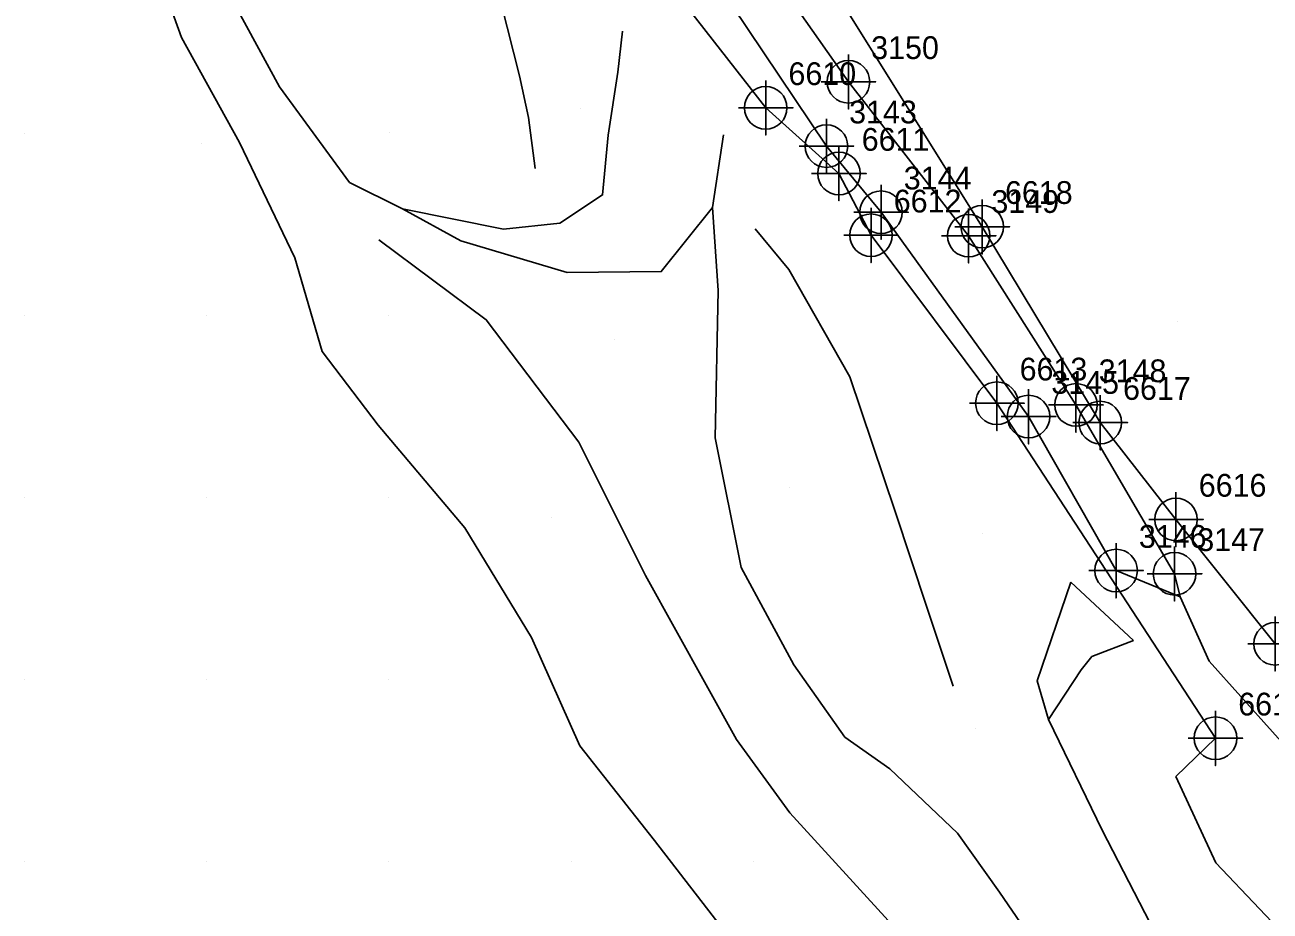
# Model space of a CAD drawing. Extents: x 2062781 to 2066835, y 358981 to 366501.
# Drawn here: x 2065739.6 to 2065876.4, y 364463.2 to 364560.6 of the extents above; entities that cross this region are included whole.
import ezdxf

# ---------------------------------------------------------------- set-up
doc = ezdxf.new("R2010")
doc.units = 0
for name, color, linetype in [('Exist DTM Breakline', 7, 'Continuous'), ('Exist DTM Breakline Cogo Number', 7, 'Continuous'), ('Exist DTM Breakline Cogo Point CELL', 7, 'Continuous'), ('Exist DTM Ridgeline', 7, 'Continuous'), ('Exist DTM Ridgeline Cogo Number', 7, 'Continuous'), ('Exist DTM Ridgeline Cogo Point CELL', 7, 'Continuous'), ('PH Exist DTM Breakline', 7, 'Continuous'), ('PH Exist DTM Point', 7, 'Continuous')]:
    doc.layers.add(name, color=color, linetype=linetype)

msp = doc.modelspace()

# ---------------------------------------------------------------- linework, layer by layer
at = {"layer": 'Exist DTM Breakline'}
msp.add_line((2065859.46, 364500.62), (2065866.5, 364497.73), dxfattribs=at)
for points in [[(2065865.88, 364500.27), (2065855.05, 364518.82), (2065843.26, 364537.42), (2065830.05, 364554.33), (2065819.73, 364569.04), (2065815.92, 364579.46), (2065805.72, 364590.7), (2065798.42, 364596.21)], [(2065809.14, 364567.51), (2065815.53, 364565.36), (2065827.63, 364547.26), (2065833.63, 364540), (2065849.84, 364517.54), (2065859.46, 364500.62)], [(2065865.88, 364500.27), (2065866.5, 364497.73)]]:
    msp.add_lwpolyline(points, dxfattribs=at)
at = {"layer": 'Exist DTM Breakline Cogo Point CELL'}
for points in [[(2065830.05, 364557.33), (2065830.05, 364551.33), (2065830.05, 364554.33), (2065833.05, 364554.33), (2065827.05, 364554.33)], [(2065830.05, 364557.33), (2065830.05, 364551.33), (2065830.05, 364554.33), (2065833.05, 364554.33), (2065827.05, 364554.33)], [(2065830.05, 364557.33), (2065830.05, 364551.33), (2065830.05, 364554.33), (2065833.05, 364554.33), (2065827.05, 364554.33)], [(2065827.63, 364550.26), (2065827.63, 364544.26), (2065827.63, 364547.26), (2065830.63, 364547.26), (2065824.63, 364547.26)], [(2065827.63, 364550.26), (2065827.63, 364544.26), (2065827.63, 364547.26), (2065830.63, 364547.26), (2065824.63, 364547.26)], [(2065827.63, 364550.26), (2065827.63, 364544.26), (2065827.63, 364547.26), (2065830.63, 364547.26), (2065824.63, 364547.26)], [(2065833.63, 364543), (2065833.63, 364537), (2065833.63, 364540), (2065836.63, 364540), (2065830.63, 364540)], [(2065833.63, 364543), (2065833.63, 364537), (2065833.63, 364540), (2065836.63, 364540), (2065830.63, 364540)], [(2065833.63, 364543), (2065833.63, 364537), (2065833.63, 364540), (2065836.63, 364540), (2065830.63, 364540)], [(2065843.26, 364540.42), (2065843.26, 364534.42), (2065843.26, 364537.42), (2065846.26, 364537.42), (2065840.26, 364537.42)], [(2065843.26, 364540.42), (2065843.26, 364534.42), (2065843.26, 364537.42), (2065846.26, 364537.42), (2065840.26, 364537.42)], [(2065843.26, 364540.42), (2065843.26, 364534.42), (2065843.26, 364537.42), (2065846.26, 364537.42), (2065840.26, 364537.42)], [(2065855.05, 364521.82), (2065855.05, 364515.82), (2065855.05, 364518.82), (2065858.05, 364518.82), (2065852.05, 364518.82)], [(2065855.05, 364521.82), (2065855.05, 364515.82), (2065855.05, 364518.82), (2065858.05, 364518.82), (2065852.05, 364518.82)], [(2065855.05, 364521.82), (2065855.05, 364515.82), (2065855.05, 364518.82), (2065858.05, 364518.82), (2065852.05, 364518.82)], [(2065849.84, 364520.54), (2065849.84, 364514.54), (2065849.84, 364517.54), (2065852.84, 364517.54), (2065846.84, 364517.54)], [(2065849.84, 364520.54), (2065849.84, 364514.54), (2065849.84, 364517.54), (2065852.84, 364517.54), (2065846.84, 364517.54)], [(2065849.84, 364520.54), (2065849.84, 364514.54), (2065849.84, 364517.54), (2065852.84, 364517.54), (2065846.84, 364517.54)], [(2065859.46, 364503.62), (2065859.46, 364497.62), (2065859.46, 364500.62), (2065862.46, 364500.62), (2065856.46, 364500.62)], [(2065859.46, 364503.62), (2065859.46, 364497.62), (2065859.46, 364500.62), (2065862.46, 364500.62), (2065856.46, 364500.62)], [(2065859.46, 364503.62), (2065859.46, 364497.62), (2065859.46, 364500.62), (2065862.46, 364500.62), (2065856.46, 364500.62)], [(2065865.88, 364503.27), (2065865.88, 364497.27), (2065865.88, 364500.27), (2065868.88, 364500.27), (2065862.88, 364500.27)], [(2065865.88, 364503.27), (2065865.88, 364497.27), (2065865.88, 364500.27), (2065868.88, 364500.27), (2065862.88, 364500.27)], [(2065865.88, 364503.27), (2065865.88, 364497.27), (2065865.88, 364500.27), (2065868.88, 364500.27), (2065862.88, 364500.27)]]:
    msp.add_lwpolyline(points, dxfattribs=at)
for centre in [(2065830.05, 364554.33), (2065830.05, 364554.33), (2065830.05, 364554.33), (2065827.63, 364547.26), (2065827.63, 364547.26), (2065827.63, 364547.26), (2065833.63, 364540), (2065833.63, 364540), (2065833.63, 364540), (2065843.26, 364537.42), (2065843.26, 364537.42), (2065843.26, 364537.42), (2065855.05, 364518.82), (2065855.05, 364518.82), (2065855.05, 364518.82), (2065849.84, 364517.54), (2065849.84, 364517.54), (2065849.84, 364517.54), (2065859.46, 364500.62), (2065859.46, 364500.62), (2065859.46, 364500.62), (2065865.88, 364500.27), (2065865.88, 364500.27), (2065865.88, 364500.27)]:
    msp.add_circle(centre, 2.34, dxfattribs=at)
at = {"layer": 'Exist DTM Ridgeline'}
for p, q in [((2065854.47, 364499.34), (2065861.38, 364492.93)), ((2065870.38, 364482.2), (2065866.01, 364477.99))]:
    msp.add_line(p, q, dxfattribs=at)
for points in [[(2065876.93, 364492.58), (2065866.04, 364506.24), (2065857.72, 364516.88), (2065844.75, 364538.41), (2065817.58, 364581.91), (2065796.46, 364602.54), (2065785.98, 364614.04), (2065773.22, 364629.93)], [(2065766.16, 364626.18), (2065753.16, 364612.35), (2065757.5, 364600.77), (2065770.78, 364599.27), (2065772.18, 364592.05), (2065774.24, 364589.66), (2065785.66, 364594.62), (2065795.89, 364580.95), (2065811.02, 364564.25), (2065820.96, 364551.47), (2065829.01, 364544.25), (2065832.53, 364537.47), (2065846.36, 364519.01), (2065870.38, 364482.2)]]:
    msp.add_lwpolyline(points, dxfattribs=at)
at = {"layer": 'Exist DTM Ridgeline Cogo Point CELL'}
for points in [[(2065820.96, 364554.47), (2065820.96, 364548.47), (2065820.96, 364551.47), (2065823.96, 364551.47), (2065817.96, 364551.47)], [(2065820.96, 364554.47), (2065820.96, 364548.47), (2065820.96, 364551.47), (2065823.96, 364551.47), (2065817.96, 364551.47)], [(2065820.96, 364554.47), (2065820.96, 364548.47), (2065820.96, 364551.47), (2065823.96, 364551.47), (2065817.96, 364551.47)], [(2065829.01, 364547.25), (2065829.01, 364541.25), (2065829.01, 364544.25), (2065832.01, 364544.25), (2065826.01, 364544.25)], [(2065829.01, 364547.25), (2065829.01, 364541.25), (2065829.01, 364544.25), (2065832.01, 364544.25), (2065826.01, 364544.25)], [(2065829.01, 364547.25), (2065829.01, 364541.25), (2065829.01, 364544.25), (2065832.01, 364544.25), (2065826.01, 364544.25)], [(2065844.75, 364541.41), (2065844.75, 364535.41), (2065844.75, 364538.41), (2065847.75, 364538.41), (2065841.75, 364538.41)], [(2065844.75, 364541.41), (2065844.75, 364535.41), (2065844.75, 364538.41), (2065847.75, 364538.41), (2065841.75, 364538.41)], [(2065844.75, 364541.41), (2065844.75, 364535.41), (2065844.75, 364538.41), (2065847.75, 364538.41), (2065841.75, 364538.41)], [(2065832.53, 364540.47), (2065832.53, 364534.47), (2065832.53, 364537.47), (2065835.53, 364537.47), (2065829.53, 364537.47)], [(2065832.53, 364540.47), (2065832.53, 364534.47), (2065832.53, 364537.47), (2065835.53, 364537.47), (2065829.53, 364537.47)], [(2065832.53, 364540.47), (2065832.53, 364534.47), (2065832.53, 364537.47), (2065835.53, 364537.47), (2065829.53, 364537.47)], [(2065846.36, 364522.01), (2065846.36, 364516.01), (2065846.36, 364519.01), (2065849.36, 364519.01), (2065843.36, 364519.01)], [(2065846.36, 364522.01), (2065846.36, 364516.01), (2065846.36, 364519.01), (2065849.36, 364519.01), (2065843.36, 364519.01)], [(2065846.36, 364522.01), (2065846.36, 364516.01), (2065846.36, 364519.01), (2065849.36, 364519.01), (2065843.36, 364519.01)], [(2065857.72, 364519.88), (2065857.72, 364513.88), (2065857.72, 364516.88), (2065860.72, 364516.88), (2065854.72, 364516.88)], [(2065857.72, 364519.88), (2065857.72, 364513.88), (2065857.72, 364516.88), (2065860.72, 364516.88), (2065854.72, 364516.88)], [(2065857.72, 364519.88), (2065857.72, 364513.88), (2065857.72, 364516.88), (2065860.72, 364516.88), (2065854.72, 364516.88)], [(2065866.04, 364509.24), (2065866.04, 364503.24), (2065866.04, 364506.24), (2065869.04, 364506.24), (2065863.04, 364506.24)], [(2065866.04, 364509.24), (2065866.04, 364503.24), (2065866.04, 364506.24), (2065869.04, 364506.24), (2065863.04, 364506.24)], [(2065866.04, 364509.24), (2065866.04, 364503.24), (2065866.04, 364506.24), (2065869.04, 364506.24), (2065863.04, 364506.24)], [(2065876.93, 364495.58), (2065876.93, 364489.58), (2065876.93, 364492.58), (2065879.93, 364492.58), (2065873.93, 364492.58)], [(2065876.93, 364495.58), (2065876.93, 364489.58), (2065876.93, 364492.58), (2065879.93, 364492.58), (2065873.93, 364492.58)], [(2065876.93, 364495.58), (2065876.93, 364489.58), (2065876.93, 364492.58), (2065879.93, 364492.58), (2065873.93, 364492.58)], [(2065870.38, 364485.2), (2065870.38, 364479.2), (2065870.38, 364482.2), (2065873.38, 364482.2), (2065867.38, 364482.2)], [(2065870.38, 364485.2), (2065870.38, 364479.2), (2065870.38, 364482.2), (2065873.38, 364482.2), (2065867.38, 364482.2)], [(2065870.38, 364485.2), (2065870.38, 364479.2), (2065870.38, 364482.2), (2065873.38, 364482.2), (2065867.38, 364482.2)]]:
    msp.add_lwpolyline(points, dxfattribs=at)
for centre in [(2065820.96, 364551.47), (2065820.96, 364551.47), (2065820.96, 364551.47), (2065829.01, 364544.25), (2065829.01, 364544.25), (2065829.01, 364544.25), (2065832.53, 364537.47), (2065832.53, 364537.47), (2065832.53, 364537.47), (2065844.75, 364538.41), (2065844.75, 364538.41), (2065844.75, 364538.41), (2065846.36, 364519.01), (2065846.36, 364519.01), (2065846.36, 364519.01), (2065857.72, 364516.88), (2065857.72, 364516.88), (2065857.72, 364516.88), (2065866.04, 364506.24), (2065866.04, 364506.24), (2065866.04, 364506.24), (2065876.93, 364492.58), (2065876.93, 364492.58), (2065876.93, 364492.58), (2065870.38, 364482.2), (2065870.38, 364482.2), (2065870.38, 364482.2)]:
    msp.add_circle(centre, 2.34, dxfattribs=at)
at = {"layer": 'PH Exist DTM Breakline'}
for points in [[(2065817.93, 364459.05), (2065808.75, 364470.95), (2065800.53, 364481.37), (2065795.22, 364493.25), (2065787.89, 364505.33), (2065778.37, 364516.61), (2065772.22, 364524.69), (2065769.23, 364535), (2065763.16, 364547.67), (2065756.77, 364559.21), (2065753.26, 364568.97), (2065750.74, 364577.28), (2065749.65, 364588.91), (2065755.01, 364594.52), (2065758.07, 364596.18), (2065761.75, 364599.83)], [(2065781.07, 364540.37), (2065775.25, 364543.28), (2065767.54, 364553.79), (2065761.43, 364565.07), (2065758.61, 364574.41), (2065758.3, 364583.51), (2065758.75, 364588.73), (2065761.17, 364593.13), (2065761.75, 364599.83)], [(2065788.39, 364577.03), (2065789.85, 364569.67), (2065791.9, 364562.94), (2065793.92, 364555), (2065794.89, 364550.4), (2065795.64, 364544.8)], [(2065816.33, 364548.5), (2065815.13, 364540.52), (2065809.49, 364533.48), (2065799.15, 364533.36), (2065787.46, 364536.85), (2065781.07, 364540.37), (2065792.16, 364538.15), (2065798.36, 364538.8), (2065803.04, 364541.9), (2065803.67, 364548.47), (2065804.73, 364555.4), (2065805.22, 364559.91)], [(2065815.13, 364540.52), (2065815.72, 364531.41), (2065815.41, 364515.21), (2065818.27, 364500.94), (2065824.06, 364490.28), (2065829.66, 364482.3), (2065834.6, 364478.84), (2065842.03, 364471.77), (2065846.64, 364465.3), (2065852.69, 364456.46)], [(2065819.82, 364538.17), (2065823.51, 364533.7), (2065830.22, 364521.91), (2065835.2, 364507.12), (2065838.67, 364496.61), (2065841.56, 364487.9)], [(2065903.77, 364356.84), (2065899.99, 364367.6), (2065892.9, 364384.7), (2065887.56, 364395.43), (2065878.36, 364410.85), (2065869.42, 364422.75), (2065859.28, 364433.69), (2065850.03, 364440.89), (2065842.31, 364450.48), (2065834.83, 364461.73), (2065823.62, 364474), (2065817.74, 364482.06), (2065807.76, 364500.09), (2065800.42, 364514.72), (2065790.26, 364528.19), (2065778.47, 364536.98)], [(2065861.38, 364492.93), (2065856.8, 364491.17), (2065855.62, 364489.7), (2065852.04, 364484.24), (2065850.78, 364488.49), (2065854.47, 364499.34)], [(2065866.5, 364497.73), (2065869.69, 364490.67), (2065880.11, 364479.03), (2065893.93, 364466.31), (2065900.66, 364458.53), (2065904.8, 364446.19), (2065912.32, 364432.71), (2065924.63, 364419.9), (2065934.95, 364405.39), (2065940.35, 364394.71), (2065951.32, 364376.01), (2065961.42, 364365.21), (2065971.17, 364348.46), (2065981.99, 364338.72), (2065986.44, 364334.2), (2065991.03, 364322.91), (2065999.68, 364311.69), (2066008.65, 364299.94)], [(2065900.07, 364421.25), (2065888.61, 364430.96), (2065884.38, 364437.58), (2065874.44, 364451.6), (2065864.38, 364459.6), (2065857.93, 364472.08), (2065852.04, 364484.24)], [(2065866.01, 364477.99), (2065870.42, 364468.51), (2065880, 364458.4), (2065892.47, 364451.17), (2065898.22, 364443.59), (2065905.06, 364427.2), (2065917.97, 364413.51), (2065929.13, 364398.11), (2065938.62, 364384.5), (2065948.24, 364367.55), (2065958.67, 364359.3), (2065966.58, 364345.98), (2065969.82, 364335.39), (2065973.52, 364326.95), (2065970.85, 364325.7), (2065965.41, 364327.15), (2065960.56, 364332.01), (2065962.31, 364342.75)]]:
    msp.add_lwpolyline(points, dxfattribs=at)
at = {"layer": 'PH Exist DTM Point'}
for p, q in [((2065800.6, 364551.41), (2065800.6, 364551.41)), ((2065739.57, 364548.66), (2065739.57, 364548.66)), ((2065779.62, 364548.74), (2065779.62, 364548.74)), ((2065758.97, 364547.57), (2065758.97, 364547.57)), ((2065739.57, 364528.66), (2065739.57, 364528.66)), ((2065759.57, 364528.66), (2065759.57, 364528.66)), ((2065779.57, 364528.66), (2065779.57, 364528.66)), ((2065866.17, 364528.03), (2065866.17, 364528.03)), ((2065804.37, 364525.97), (2065804.37, 364525.97)), ((2065823.6, 364509.75), (2065823.6, 364509.75)), ((2065739.57, 364508.66), (2065739.57, 364508.66)), ((2065759.57, 364508.66), (2065759.57, 364508.66)), ((2065779.57, 364508.66), (2065779.57, 364508.66)), ((2065797.38, 364506.48), (2065797.38, 364506.48)), ((2065844.81, 364504.71), (2065844.81, 364504.71)), ((2065739.57, 364488.66), (2065739.57, 364488.66)), ((2065759.57, 364488.66), (2065759.57, 364488.66)), ((2065779.57, 364488.66), (2065779.57, 364488.66)), ((2065844.02, 364483.25), (2065844.02, 364483.25)), ((2065739.57, 364468.66), (2065739.57, 364468.66)), ((2065759.57, 364468.66), (2065759.57, 364468.66)), ((2065779.57, 364468.66), (2065779.57, 364468.66)), ((2065799.57, 364468.66), (2065799.57, 364468.66)), ((2065819.57, 364468.66), (2065819.57, 364468.66))]:
    msp.add_line(p, q, dxfattribs=at)

# ---------------------------------------------------------------- texts
at = {"layer": 'Exist DTM Breakline Cogo Number'}
for s, p in [('3150', (2065832.55, 364556.83)), ('3150', (2065832.55, 364556.83)), ('3150', (2065832.55, 364556.83)), ('3143', (2065830.13, 364549.76)), ('3143', (2065830.13, 364549.76)), ('3143', (2065830.13, 364549.76)), ('3144', (2065836.13, 364542.5)), ('3144', (2065836.13, 364542.5)), ('3144', (2065836.13, 364542.5)), ('3149', (2065845.76, 364539.92)), ('3149', (2065845.76, 364539.92)), ('3149', (2065845.76, 364539.92)), ('3148', (2065857.55, 364521.32)), ('3148', (2065857.55, 364521.32)), ('3148', (2065857.55, 364521.32)), ('3145', (2065852.34, 364520.04)), ('3145', (2065852.34, 364520.04)), ('3145', (2065852.34, 364520.04)), ('3146', (2065861.96, 364503.12)), ('3146', (2065861.96, 364503.12)), ('3146', (2065861.96, 364503.12)), ('3147', (2065868.38, 364502.77)), ('3147', (2065868.38, 364502.77)), ('3147', (2065868.38, 364502.77))]:
    msp.add_text(s, height=2.5, dxfattribs=at).set_placement(p)
at = {"layer": 'Exist DTM Ridgeline Cogo Number'}
for s, p in [('6610', (2065823.46, 364553.97)), ('6610', (2065823.46, 364553.97)), ('6610', (2065823.46, 364553.97)), ('6611', (2065831.51, 364546.75)), ('6611', (2065831.51, 364546.75)), ('6611', (2065831.51, 364546.75)), ('6612', (2065835.03, 364539.97)), ('6612', (2065835.03, 364539.97)), ('6612', (2065835.03, 364539.97)), ('6618', (2065847.25, 364540.91)), ('6618', (2065847.25, 364540.91)), ('6618', (2065847.25, 364540.91)), ('6613', (2065848.86, 364521.51)), ('6613', (2065848.86, 364521.51)), ('6613', (2065848.86, 364521.51)), ('6617', (2065860.22, 364519.38)), ('6617', (2065860.22, 364519.38)), ('6617', (2065860.22, 364519.38)), ('6616', (2065868.54, 364508.74)), ('6616', (2065868.54, 364508.74)), ('6616', (2065868.54, 364508.74)), ('6614', (2065872.88, 364484.7)), ('6614', (2065872.88, 364484.7)), ('6614', (2065872.88, 364484.7))]:
    msp.add_text(s, height=2.5, dxfattribs=at).set_placement(p)

doc.saveas('drawing.dxf')
